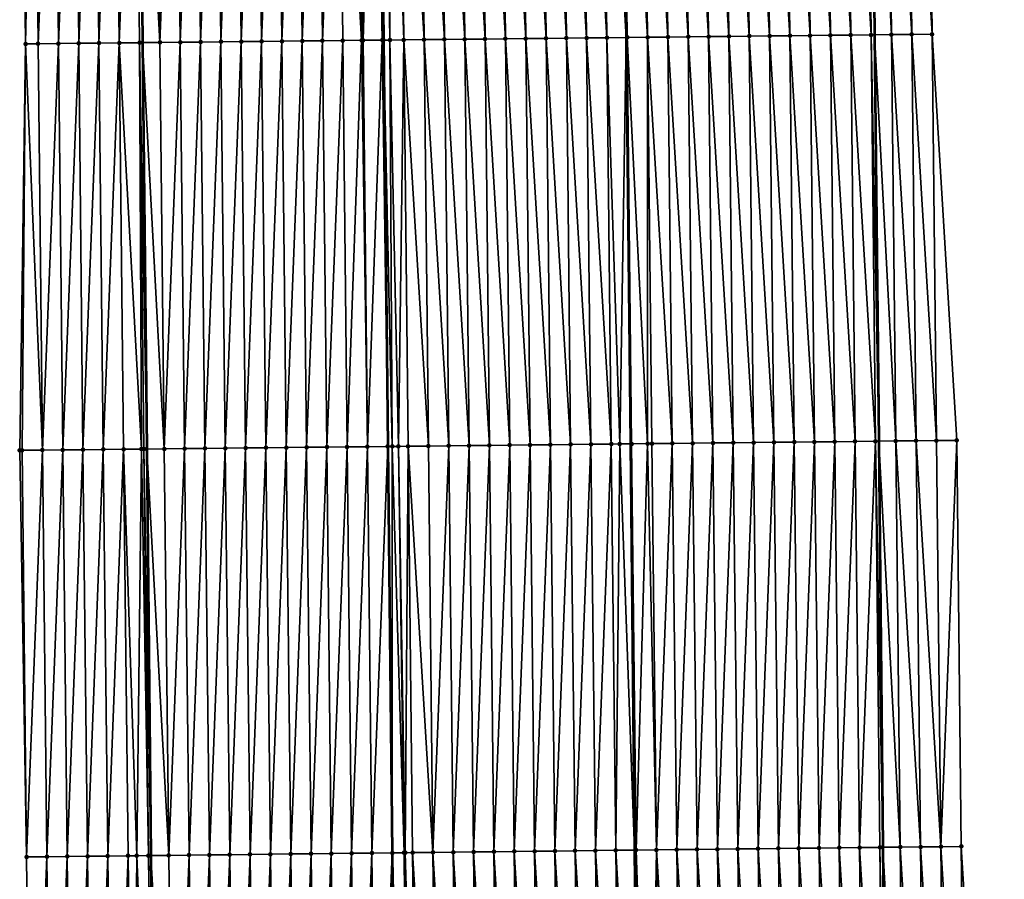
# Model space of a CAD drawing. Header units: feet. Extents: x 2010743 to 2022806, y 818705 to 837694.
# Tile 324 of 531: x 2011468 to 2011517, y 829432 to 829475. Entities that reach past the tile are written whole.
import ezdxf

# ---------------------------------------------------------------- set-up
doc = ezdxf.new("R2010")
doc.units = ezdxf.units.FT
doc.header["$MEASUREMENT"] = 0
for name, color, linetype, lineweight in [('EP_Travel Lane', 172, 'Continuous', 53), ('Road Shots', 141, 'Continuous', 100), ('STRIPING', 60, 'Continuous', 53)]:
    doc.layers.add(name, color=color, linetype=linetype, lineweight=lineweight)
doc.layers.add('I-77-MM17-21_NB-Surface-Border', color=7, linetype='Continuous')
doc.layers.add('I-77-MM17-21_NB-Surface-TIN', color=7, linetype='Continuous')

msp = doc.modelspace()

# ---------------------------------------------------------------- linework, layer by layer
at = {"layer": 'EP_Travel Lane'}
for points in [[(2011510.073, 829513.959, 319.701), (2011510.275, 829493.961, 319.572), (2011510.478, 829473.962, 319.456), (2011510.68, 829453.964, 319.32), (2011510.889, 829433.977, 319.204), (2011511.101, 829413.978, 319.111), (2011511.313, 829393.98, 319.007), (2011511.525, 829373.981, 318.9), (2011511.737, 829353.983, 318.742), (2011511.948, 829333.984, 318.616), (2011512.16, 829313.986, 318.464), (2011512.372, 829293.987, 318.354), (2011512.584, 829273.989, 318.244), (2011512.796, 829253.99, 318.126)], [(2011474.052, 829513.574, 319.955), (2011474.254, 829493.575, 319.824), (2011474.456, 829473.577, 319.69), (2011474.658, 829453.578, 319.544), (2011474.868, 829433.572, 319.424), (2011475.08, 829413.574, 319.31), (2011475.292, 829393.575, 319.206), (2011475.504, 829373.576, 319.098), (2011475.715, 829353.578, 318.956), (2011475.927, 829333.579, 318.852), (2011476.139, 829313.581, 318.726), (2011476.351, 829293.582, 318.597), (2011476.563, 829273.584, 318.471), (2011476.775, 829253.585, 318.372)]]:
    msp.add_polyline3d(points, dxfattribs=at)
at = {"layer": 'I-77-MM17-21_NB-Surface-Border', "color": 3, "linetype": 'Continuous', "lineweight": -3}
for points in [[(2011512.88, 829513.99, 319.618), (2011513.093, 829493.992, 319.485), (2011513.307, 829473.993, 319.372), (2011514.52, 829454.005, 319.215), (2011514.741, 829434.021, 319.101), (2011515.965, 829414.033, 318.979), (2011516.189, 829394.035, 318.871), (2011516.413, 829374.037, 318.757), (2011516.637, 829354.038, 318.609), (2011516.861, 829334.04, 318.463), (2011516.085, 829314.03, 318.341), (2011515.309, 829294.021, 318.255), (2011514.534, 829274.011, 318.177), (2011514.758, 829254.012, 318.068)], [(2011470.951, 829253.521, 318.21), (2011470.584, 829273.518, 318.318), (2011470.355, 829293.516, 318.447), (2011469.819, 829313.511, 318.565), (2011469.473, 829333.508, 318.682), (2011469.64, 829353.511, 318.801), (2011469.416, 829373.509, 318.931), (2011469.192, 829393.507, 319.056), (2011468.968, 829413.506, 319.161), (2011468.744, 829433.504, 319.267), (2011468.409, 829453.513, 319.373), (2011468.695, 829473.516, 319.535), (2011468.477, 829493.514, 319.673), (2011468.407, 829513.514, 319.807)]]:
    msp.add_polyline3d(points, dxfattribs=at)
at = {"layer": 'I-77-MM17-21_NB-Surface-TIN', "color": 128, "linetype": 'Continuous', "lineweight": -3}
for points in [[(2011501.307, 829473.864, 319.568), (2011501.094, 829493.862, 319.72), (2011500.094, 829493.851, 319.738)], [(2011502.307, 829473.874, 319.557), (2011502.094, 829493.873, 319.703), (2011501.094, 829493.862, 319.72)], [(2011501.307, 829473.864, 319.568), (2011502.307, 829473.874, 319.557), (2011501.094, 829493.862, 319.72)], [(2011503.307, 829473.885, 319.545), (2011503.094, 829493.884, 319.689), (2011502.094, 829493.873, 319.703)], [(2011502.307, 829473.874, 319.557), (2011503.307, 829473.885, 319.545), (2011502.094, 829493.873, 319.703)], [(2011504.307, 829473.896, 319.535), (2011504.094, 829493.894, 319.678), (2011503.094, 829493.884, 319.689)], [(2011503.307, 829473.885, 319.545), (2011504.307, 829473.896, 319.535), (2011503.094, 829493.884, 319.689)], [(2011505.307, 829473.907, 319.526), (2011505.094, 829493.905, 319.665), (2011504.094, 829493.894, 319.678)], [(2011504.307, 829473.896, 319.535), (2011505.307, 829473.907, 319.526), (2011504.094, 829493.894, 319.678)], [(2011506.307, 829473.917, 319.518), (2011506.094, 829493.916, 319.651), (2011505.094, 829493.905, 319.665)], [(2011505.307, 829473.907, 319.526), (2011506.307, 829473.917, 319.518), (2011505.094, 829493.905, 319.665)], [(2011507.307, 829473.928, 319.508), (2011507.094, 829493.927, 319.638), (2011506.094, 829493.916, 319.651)], [(2011506.307, 829473.917, 319.518), (2011507.307, 829473.928, 319.508), (2011506.094, 829493.916, 319.651)], [(2011508.307, 829473.939, 319.496), (2011508.093, 829493.937, 319.622), (2011507.094, 829493.927, 319.638)], [(2011507.307, 829473.928, 319.508), (2011508.307, 829473.939, 319.496), (2011507.094, 829493.927, 319.638)], [(2011509.307, 829473.95, 319.479), (2011509.093, 829493.948, 319.601), (2011508.093, 829493.937, 319.622)], [(2011508.307, 829473.939, 319.496), (2011509.307, 829473.95, 319.479), (2011508.093, 829493.937, 319.622)], [(2011510.307, 829473.96, 319.459), (2011510.093, 829493.959, 319.577), (2011509.093, 829493.948, 319.601)], [(2011509.307, 829473.95, 319.479), (2011510.307, 829473.96, 319.459), (2011509.093, 829493.948, 319.601)], [(2011510.093, 829493.959, 319.577), (2011510.478, 829473.962, 319.456), (2011510.275, 829493.961, 319.572)], [(2011510.307, 829473.96, 319.459), (2011510.478, 829473.962, 319.456), (2011510.093, 829493.959, 319.577)], [(2011511.307, 829473.971, 319.44), (2011511.093, 829493.97, 319.55), (2011510.275, 829493.961, 319.572)], [(2011511.307, 829473.971, 319.44), (2011510.275, 829493.961, 319.572), (2011510.478, 829473.962, 319.456)], [(2011512.307, 829473.982, 319.41), (2011512.093, 829493.981, 319.519), (2011511.093, 829493.97, 319.55)], [(2011511.307, 829473.971, 319.44), (2011512.307, 829473.982, 319.41), (2011511.093, 829493.97, 319.55)], [(2011513.307, 829473.993, 319.372), (2011513.093, 829493.992, 319.485), (2011512.093, 829493.981, 319.519)], [(2011512.307, 829473.982, 319.41), (2011513.307, 829473.993, 319.372), (2011512.093, 829493.981, 319.519)], [(2011468.695, 829473.516, 319.535), (2011469.096, 829493.521, 319.692), (2011468.477, 829493.514, 319.673)], [(2011468.695, 829473.516, 319.535), (2011469.309, 829473.523, 319.554), (2011469.096, 829493.521, 319.692)], [(2011469.309, 829473.523, 319.554), (2011470.096, 829493.531, 319.72), (2011469.096, 829493.521, 319.692)], [(2011469.309, 829473.523, 319.554), (2011470.309, 829473.533, 319.584), (2011470.096, 829493.531, 319.72)], [(2011470.309, 829473.533, 319.584), (2011471.096, 829493.542, 319.752), (2011470.096, 829493.531, 319.72)], [(2011470.309, 829473.533, 319.584), (2011471.309, 829473.543, 319.617), (2011471.096, 829493.542, 319.752)], [(2011471.309, 829473.543, 319.617), (2011472.096, 829493.552, 319.781), (2011471.096, 829493.542, 319.752)], [(2011471.309, 829473.543, 319.617), (2011472.309, 829473.554, 319.648), (2011472.096, 829493.552, 319.781)], [(2011472.309, 829473.554, 319.648), (2011473.095, 829493.563, 319.812), (2011472.096, 829493.552, 319.781)], [(2011472.309, 829473.554, 319.648), (2011473.309, 829473.564, 319.676), (2011473.095, 829493.563, 319.812)], [(2011473.309, 829473.564, 319.676), (2011474.095, 829493.573, 319.824), (2011473.095, 829493.563, 319.812)], [(2011473.309, 829473.564, 319.676), (2011474.309, 829473.575, 319.689), (2011474.095, 829493.573, 319.824)], [(2011474.095, 829493.573, 319.824), (2011474.456, 829473.577, 319.69), (2011474.254, 829493.575, 319.824)], [(2011474.309, 829473.575, 319.689), (2011474.456, 829473.577, 319.69), (2011474.095, 829493.573, 319.824)], [(2011475.309, 829473.586, 319.695), (2011475.095, 829493.584, 319.829), (2011474.254, 829493.575, 319.824)], [(2011475.309, 829473.586, 319.695), (2011474.254, 829493.575, 319.824), (2011474.456, 829473.577, 319.69)], [(2011475.309, 829473.586, 319.695), (2011476.095, 829493.595, 319.84), (2011475.095, 829493.584, 319.829)], [(2011475.309, 829473.586, 319.695), (2011476.309, 829473.596, 319.706), (2011476.095, 829493.595, 319.84)], [(2011476.309, 829473.596, 319.706), (2011477.095, 829493.605, 319.849), (2011476.095, 829493.595, 319.84)], [(2011476.309, 829473.596, 319.706), (2011477.309, 829473.607, 319.714), (2011477.095, 829493.605, 319.849)], [(2011477.309, 829473.607, 319.714), (2011478.095, 829493.616, 319.86), (2011477.095, 829493.605, 319.849)], [(2011477.309, 829473.607, 319.714), (2011478.309, 829473.617, 319.722), (2011478.095, 829493.616, 319.86)], [(2011478.309, 829473.617, 319.722), (2011479.095, 829493.626, 319.871), (2011478.095, 829493.616, 319.86)], [(2011478.309, 829473.617, 319.722), (2011479.308, 829473.628, 319.73), (2011479.095, 829493.626, 319.871)], [(2011479.308, 829473.628, 319.73), (2011480.095, 829493.637, 319.88), (2011479.095, 829493.626, 319.871)], [(2011479.308, 829473.628, 319.73), (2011480.308, 829473.639, 319.736), (2011480.095, 829493.637, 319.88)], [(2011480.308, 829473.639, 319.736), (2011481.095, 829493.648, 319.887), (2011480.095, 829493.637, 319.88)], [(2011480.308, 829473.639, 319.736), (2011481.308, 829473.649, 319.74), (2011481.095, 829493.648, 319.887)], [(2011481.308, 829473.649, 319.74), (2011482.095, 829493.658, 319.897), (2011481.095, 829493.648, 319.887)], [(2011481.308, 829473.649, 319.74), (2011482.308, 829473.66, 319.744), (2011482.095, 829493.658, 319.897)], [(2011482.308, 829473.66, 319.744), (2011483.095, 829493.669, 319.908), (2011482.095, 829493.658, 319.897)], [(2011482.308, 829473.66, 319.744), (2011483.308, 829473.671, 319.749), (2011483.095, 829493.669, 319.908)], [(2011483.308, 829473.671, 319.749), (2011484.095, 829493.679, 319.921), (2011483.095, 829493.669, 319.908)], [(2011483.308, 829473.671, 319.749), (2011484.308, 829473.681, 319.759), (2011484.095, 829493.679, 319.921)], [(2011485.235, 829473.691, 319.77), (2011485.095, 829493.69, 319.936), (2011484.095, 829493.679, 319.921)], [(2011484.308, 829473.681, 319.759), (2011485.235, 829473.691, 319.77), (2011484.095, 829493.679, 319.921)], [(2011485.308, 829473.692, 319.771), (2011485.888, 829493.698, 319.944), (2011485.095, 829493.69, 319.936)], [(2011485.235, 829473.691, 319.77), (2011485.308, 829473.692, 319.771), (2011485.095, 829493.69, 319.936)], [(2011485.308, 829473.692, 319.771), (2011486.249, 829473.702, 319.777), (2011485.888, 829493.698, 319.944)], [(2011486.249, 829473.702, 319.777), (2011486.095, 829493.701, 319.945), (2011485.888, 829493.698, 319.944)], [(2011486.347, 829493.703, 319.946), (2011486.095, 829493.701, 319.945), (2011486.308, 829473.702, 319.777)], [(2011486.249, 829473.702, 319.777), (2011486.308, 829473.702, 319.777), (2011486.095, 829493.701, 319.945)], [(2011486.627, 829473.706, 319.776), (2011486.347, 829493.703, 319.946), (2011486.308, 829473.702, 319.777)], [(2011486.627, 829473.706, 319.776), (2011486.617, 829493.706, 319.945), (2011486.347, 829493.703, 319.946)], [(2011487.308, 829473.713, 319.771), (2011487.095, 829493.711, 319.941), (2011486.617, 829493.706, 319.945)], [(2011486.627, 829473.706, 319.776), (2011487.308, 829473.713, 319.771), (2011486.617, 829493.706, 319.945)], [(2011488.308, 829473.724, 319.752), (2011488.095, 829493.722, 319.921), (2011487.095, 829493.711, 319.941)], [(2011487.308, 829473.713, 319.771), (2011488.308, 829473.724, 319.752), (2011487.095, 829493.711, 319.941)], [(2011489.308, 829473.735, 319.733), (2011489.095, 829493.733, 319.899), (2011488.095, 829493.722, 319.921)], [(2011488.308, 829473.724, 319.752), (2011489.308, 829473.735, 319.733), (2011488.095, 829493.722, 319.921)], [(2011490.308, 829473.746, 319.714), (2011490.095, 829493.744, 319.878), (2011489.095, 829493.733, 319.899)], [(2011489.308, 829473.735, 319.733), (2011490.308, 829473.746, 319.714), (2011489.095, 829493.733, 319.899)], [(2011491.308, 829473.756, 319.696), (2011491.094, 829493.755, 319.858), (2011490.095, 829493.744, 319.878)], [(2011490.308, 829473.746, 319.714), (2011491.308, 829473.756, 319.696), (2011490.095, 829493.744, 319.878)], [(2011492.308, 829473.767, 319.679), (2011492.094, 829493.765, 319.838), (2011491.094, 829493.755, 319.858)], [(2011491.308, 829473.756, 319.696), (2011492.308, 829473.767, 319.679), (2011491.094, 829493.755, 319.858)], [(2011493.308, 829473.778, 319.659), (2011493.094, 829493.776, 319.818), (2011492.094, 829493.765, 319.838)], [(2011492.308, 829473.767, 319.679), (2011493.308, 829473.778, 319.659), (2011492.094, 829493.765, 319.838)], [(2011494.308, 829473.789, 319.64), (2011494.094, 829493.787, 319.802), (2011493.094, 829493.776, 319.818)], [(2011493.308, 829473.778, 319.659), (2011494.308, 829473.789, 319.64), (2011493.094, 829493.776, 319.818)], [(2011495.308, 829473.799, 319.624), (2011495.094, 829493.798, 319.788), (2011494.094, 829493.787, 319.802)], [(2011494.308, 829473.789, 319.64), (2011495.308, 829473.799, 319.624), (2011494.094, 829493.787, 319.802)], [(2011496.307, 829473.81, 319.607), (2011496.094, 829493.808, 319.775), (2011495.094, 829493.798, 319.788)], [(2011495.308, 829473.799, 319.624), (2011496.307, 829473.81, 319.607), (2011495.094, 829493.798, 319.788)], [(2011497.307, 829473.821, 319.592), (2011497.094, 829493.819, 319.767), (2011496.094, 829493.808, 319.775)], [(2011496.307, 829473.81, 319.607), (2011497.307, 829473.821, 319.592), (2011496.094, 829493.808, 319.775)], [(2011497.094, 829493.819, 319.767), (2011498.258, 829473.831, 319.58), (2011498.056, 829493.829, 319.764)], [(2011497.307, 829473.821, 319.592), (2011498.258, 829473.831, 319.58), (2011497.094, 829493.819, 319.767)], [(2011498.307, 829473.832, 319.58), (2011498.094, 829493.83, 319.764), (2011498.056, 829493.829, 319.764)], [(2011498.307, 829473.832, 319.58), (2011498.056, 829493.829, 319.764), (2011498.258, 829473.831, 319.58)], [(2011499.307, 829473.842, 319.581), (2011499.094, 829493.841, 319.755), (2011498.094, 829493.83, 319.764)], [(2011498.307, 829473.832, 319.58), (2011499.307, 829473.842, 319.581), (2011498.094, 829493.83, 319.764)], [(2011500.307, 829473.853, 319.578), (2011500.094, 829493.851, 319.738), (2011499.094, 829493.841, 319.755)], [(2011499.307, 829473.842, 319.581), (2011500.307, 829473.853, 319.578), (2011499.094, 829493.841, 319.755)], [(2011500.307, 829473.853, 319.578), (2011501.307, 829473.864, 319.568), (2011500.094, 829493.851, 319.738)], [(2011513.52, 829453.995, 319.238), (2011513.307, 829473.993, 319.372), (2011512.307, 829473.982, 319.41)], [(2011513.52, 829453.995, 319.238), (2011514.52, 829454.005, 319.215), (2011513.307, 829473.993, 319.372)], [(2011468.409, 829453.513, 319.373), (2011468.522, 829453.514, 319.377), (2011468.695, 829473.516, 319.535)], [(2011468.522, 829453.514, 319.377), (2011469.522, 829453.524, 319.406), (2011468.695, 829473.516, 319.535)], [(2011469.522, 829453.524, 319.406), (2011469.309, 829473.523, 319.554), (2011468.695, 829473.516, 319.535)], [(2011469.522, 829453.524, 319.406), (2011470.309, 829473.533, 319.584), (2011469.309, 829473.523, 319.554)], [(2011469.522, 829453.524, 319.406), (2011470.522, 829453.535, 319.435), (2011470.309, 829473.533, 319.584)], [(2011470.522, 829453.535, 319.435), (2011471.309, 829473.543, 319.617), (2011470.309, 829473.533, 319.584)], [(2011470.522, 829453.535, 319.435), (2011471.522, 829453.545, 319.469), (2011471.309, 829473.543, 319.617)], [(2011471.522, 829453.545, 319.469), (2011472.309, 829473.554, 319.648), (2011471.309, 829473.543, 319.617)], [(2011471.522, 829453.545, 319.469), (2011472.522, 829453.556, 319.49), (2011472.309, 829473.554, 319.648)], [(2011472.522, 829453.556, 319.49), (2011473.309, 829473.564, 319.676), (2011472.309, 829473.554, 319.648)], [(2011472.522, 829453.556, 319.49), (2011473.522, 829453.566, 319.519), (2011473.309, 829473.564, 319.676)], [(2011474.399, 829453.575, 319.542), (2011474.309, 829473.575, 319.689), (2011473.309, 829473.564, 319.676)], [(2011473.522, 829453.566, 319.519), (2011474.399, 829453.575, 319.542), (2011473.309, 829473.564, 319.676)], [(2011474.309, 829473.575, 319.689), (2011474.658, 829453.578, 319.544), (2011474.456, 829473.577, 319.69)], [(2011474.522, 829453.577, 319.543), (2011474.658, 829453.578, 319.544), (2011474.309, 829473.575, 319.689)], [(2011474.399, 829453.575, 319.542), (2011474.522, 829453.577, 319.543), (2011474.309, 829473.575, 319.689)], [(2011475.522, 829453.587, 319.551), (2011475.309, 829473.586, 319.695), (2011474.456, 829473.577, 319.69)], [(2011475.522, 829453.587, 319.551), (2011474.456, 829473.577, 319.69), (2011474.658, 829453.578, 319.544)], [(2011475.522, 829453.587, 319.551), (2011476.309, 829473.596, 319.706), (2011475.309, 829473.586, 319.695)], [(2011475.522, 829453.587, 319.551), (2011476.522, 829453.598, 319.559), (2011476.309, 829473.596, 319.706)], [(2011476.522, 829453.598, 319.559), (2011477.309, 829473.607, 319.714), (2011476.309, 829473.596, 319.706)], [(2011476.522, 829453.598, 319.559), (2011477.522, 829453.609, 319.568), (2011477.309, 829473.607, 319.714)], [(2011477.522, 829453.609, 319.568), (2011478.309, 829473.617, 319.722), (2011477.309, 829473.607, 319.714)], [(2011477.522, 829453.609, 319.568), (2011478.522, 829453.619, 319.575), (2011478.309, 829473.617, 319.722)], [(2011478.522, 829453.619, 319.575), (2011479.308, 829473.628, 319.73), (2011478.309, 829473.617, 319.722)], [(2011478.522, 829453.619, 319.575), (2011479.522, 829453.63, 319.582), (2011479.308, 829473.628, 319.73)], [(2011479.522, 829453.63, 319.582), (2011480.308, 829473.639, 319.736), (2011479.308, 829473.628, 319.73)], [(2011479.522, 829453.63, 319.582), (2011480.522, 829453.64, 319.587), (2011480.308, 829473.639, 319.736)], [(2011480.522, 829453.64, 319.587), (2011481.308, 829473.649, 319.74), (2011480.308, 829473.639, 319.736)], [(2011480.522, 829453.64, 319.587), (2011481.522, 829453.651, 319.593), (2011481.308, 829473.649, 319.74)], [(2011481.522, 829453.651, 319.593), (2011482.308, 829473.66, 319.744), (2011481.308, 829473.649, 319.74)], [(2011481.522, 829453.651, 319.593), (2011482.522, 829453.662, 319.597), (2011482.308, 829473.66, 319.744)], [(2011482.522, 829453.662, 319.597), (2011483.308, 829473.671, 319.749), (2011482.308, 829473.66, 319.744)], [(2011482.522, 829453.662, 319.597), (2011483.522, 829453.672, 319.606), (2011483.308, 829473.671, 319.749)], [(2011483.522, 829453.672, 319.606), (2011484.308, 829473.681, 319.759), (2011483.308, 829473.671, 319.749)], [(2011483.522, 829453.672, 319.606), (2011484.522, 829453.683, 319.619), (2011484.308, 829473.681, 319.759)], [(2011484.522, 829453.683, 319.619), (2011485.235, 829473.691, 319.77), (2011484.308, 829473.681, 319.759)], [(2011484.522, 829453.683, 319.619), (2011485.521, 829453.693, 319.635), (2011485.235, 829473.691, 319.77)], [(2011485.521, 829453.693, 319.635), (2011485.308, 829473.692, 319.771), (2011485.235, 829473.691, 319.77)], [(2011485.521, 829453.693, 319.635), (2011486.249, 829473.702, 319.777), (2011485.308, 829473.692, 319.771)], [(2011485.521, 829453.693, 319.635), (2011486.521, 829453.704, 319.644), (2011486.249, 829473.702, 319.777)], [(2011486.249, 829473.702, 319.777), (2011486.521, 829453.704, 319.644), (2011486.308, 829473.702, 319.777)], [(2011486.743, 829453.706, 319.645), (2011486.627, 829473.706, 319.776), (2011486.308, 829473.702, 319.777)], [(2011486.743, 829453.706, 319.645), (2011486.308, 829473.702, 319.777), (2011486.521, 829453.704, 319.644)], [(2011487.045, 829453.71, 319.644), (2011487.308, 829473.713, 319.771), (2011486.627, 829473.706, 319.776)], [(2011486.743, 829453.706, 319.645), (2011487.045, 829453.71, 319.644), (2011486.627, 829473.706, 319.776)], [(2011487.045, 829453.71, 319.644), (2011487.521, 829453.715, 319.64), (2011487.308, 829473.713, 319.771)], [(2011488.521, 829453.726, 319.614), (2011488.308, 829473.724, 319.752), (2011487.308, 829473.713, 319.771)], [(2011487.521, 829453.715, 319.64), (2011488.521, 829453.726, 319.614), (2011487.308, 829473.713, 319.771)], [(2011489.521, 829453.736, 319.593), (2011489.308, 829473.735, 319.733), (2011488.308, 829473.724, 319.752)], [(2011488.521, 829453.726, 319.614), (2011489.521, 829453.736, 319.593), (2011488.308, 829473.724, 319.752)], [(2011490.521, 829453.747, 319.571), (2011490.308, 829473.746, 319.714), (2011489.308, 829473.735, 319.733)], [(2011489.521, 829453.736, 319.593), (2011490.521, 829453.747, 319.571), (2011489.308, 829473.735, 319.733)], [(2011491.521, 829453.758, 319.549), (2011491.308, 829473.756, 319.696), (2011490.308, 829473.746, 319.714)], [(2011490.521, 829453.747, 319.571), (2011491.521, 829453.758, 319.549), (2011490.308, 829473.746, 319.714)], [(2011492.521, 829453.769, 319.527), (2011492.308, 829473.767, 319.679), (2011491.308, 829473.756, 319.696)], [(2011491.521, 829453.758, 319.549), (2011492.521, 829453.769, 319.527), (2011491.308, 829473.756, 319.696)], [(2011493.521, 829453.78, 319.503), (2011493.308, 829473.778, 319.659), (2011492.308, 829473.767, 319.679)], [(2011492.521, 829453.769, 319.527), (2011493.521, 829453.78, 319.503), (2011492.308, 829473.767, 319.679)], [(2011494.521, 829453.79, 319.485), (2011494.308, 829473.789, 319.64), (2011493.308, 829473.778, 319.659)], [(2011493.521, 829453.78, 319.503), (2011494.521, 829453.79, 319.485), (2011493.308, 829473.778, 319.659)], [(2011495.521, 829453.801, 319.466), (2011495.308, 829473.799, 319.624), (2011494.308, 829473.789, 319.64)], [(2011494.521, 829453.79, 319.485), (2011495.521, 829453.801, 319.466), (2011494.308, 829473.789, 319.64)], [(2011496.521, 829453.812, 319.449), (2011496.307, 829473.81, 319.607), (2011495.308, 829473.799, 319.624)], [(2011495.521, 829453.801, 319.466), (2011496.521, 829453.812, 319.449), (2011495.308, 829473.799, 319.624)], [(2011497.521, 829453.823, 319.433), (2011497.307, 829473.821, 319.592), (2011496.307, 829473.81, 319.607)], [(2011496.521, 829453.812, 319.449), (2011497.521, 829453.823, 319.433), (2011496.307, 829473.81, 319.607)], [(2011497.935, 829453.827, 319.425), (2011498.258, 829473.831, 319.58), (2011497.307, 829473.821, 319.592)], [(2011497.521, 829453.823, 319.433), (2011497.935, 829453.827, 319.425), (2011497.307, 829473.821, 319.592)], [(2011497.935, 829453.827, 319.425), (2011498.461, 829453.833, 319.418), (2011498.258, 829473.831, 319.58)], [(2011498.521, 829453.833, 319.417), (2011498.307, 829473.832, 319.58), (2011498.258, 829473.831, 319.58)], [(2011498.521, 829453.833, 319.417), (2011498.258, 829473.831, 319.58), (2011498.461, 829453.833, 319.418)], [(2011499.309, 829453.842, 319.423), (2011499.307, 829473.842, 319.581), (2011498.307, 829473.832, 319.58)], [(2011498.521, 829453.833, 319.417), (2011499.309, 829453.842, 319.423), (2011498.307, 829473.832, 319.58)], [(2011500.521, 829453.855, 319.419), (2011500.307, 829473.853, 319.578), (2011499.307, 829473.842, 319.581)], [(2011499.309, 829453.842, 319.423), (2011499.521, 829453.844, 319.425), (2011499.307, 829473.842, 319.581)], [(2011499.521, 829453.844, 319.425), (2011500.521, 829453.855, 319.419), (2011499.307, 829473.842, 319.581)], [(2011501.521, 829453.865, 319.409), (2011501.307, 829473.864, 319.568), (2011500.307, 829473.853, 319.578)], [(2011500.521, 829453.855, 319.419), (2011501.521, 829453.865, 319.409), (2011500.307, 829473.853, 319.578)], [(2011502.52, 829453.876, 319.399), (2011502.307, 829473.874, 319.557), (2011501.307, 829473.864, 319.568)], [(2011501.521, 829453.865, 319.409), (2011502.52, 829453.876, 319.399), (2011501.307, 829473.864, 319.568)], [(2011503.52, 829453.887, 319.394), (2011503.307, 829473.885, 319.545), (2011502.307, 829473.874, 319.557)], [(2011502.52, 829453.876, 319.399), (2011503.52, 829453.887, 319.394), (2011502.307, 829473.874, 319.557)], [(2011504.52, 829453.898, 319.391), (2011504.307, 829473.896, 319.535), (2011503.307, 829473.885, 319.545)], [(2011503.52, 829453.887, 319.394), (2011504.52, 829453.898, 319.391), (2011503.307, 829473.885, 319.545)], [(2011505.52, 829453.908, 319.383), (2011505.307, 829473.907, 319.526), (2011504.307, 829473.896, 319.535)], [(2011504.52, 829453.898, 319.391), (2011505.52, 829453.908, 319.383), (2011504.307, 829473.896, 319.535)], [(2011506.52, 829453.919, 319.375), (2011506.307, 829473.917, 319.518), (2011505.307, 829473.907, 319.526)], [(2011505.52, 829453.908, 319.383), (2011506.52, 829453.919, 319.375), (2011505.307, 829473.907, 319.526)], [(2011507.52, 829453.93, 319.366), (2011507.307, 829473.928, 319.508), (2011506.307, 829473.917, 319.518)], [(2011506.52, 829453.919, 319.375), (2011507.52, 829453.93, 319.366), (2011506.307, 829473.917, 319.518)], [(2011508.52, 829453.94, 319.354), (2011508.307, 829473.939, 319.496), (2011507.307, 829473.928, 319.508)], [(2011507.52, 829453.93, 319.366), (2011508.52, 829453.94, 319.354), (2011507.307, 829473.928, 319.508)], [(2011509.52, 829453.951, 319.342), (2011509.307, 829473.95, 319.479), (2011508.307, 829473.939, 319.496)], [(2011508.52, 829453.94, 319.354), (2011509.52, 829453.951, 319.342), (2011508.307, 829473.939, 319.496)], [(2011510.52, 829453.962, 319.323), (2011510.307, 829473.96, 319.459), (2011509.307, 829473.95, 319.479)], [(2011509.52, 829453.951, 319.342), (2011510.52, 829453.962, 319.323), (2011509.307, 829473.95, 319.479)], [(2011510.307, 829473.96, 319.459), (2011510.68, 829453.964, 319.32), (2011510.478, 829473.962, 319.456)], [(2011510.52, 829453.962, 319.323), (2011510.68, 829453.964, 319.32), (2011510.307, 829473.96, 319.459)], [(2011511.52, 829453.973, 319.306), (2011511.307, 829473.971, 319.44), (2011510.478, 829473.962, 319.456)], [(2011511.52, 829453.973, 319.306), (2011510.478, 829473.962, 319.456), (2011510.68, 829453.964, 319.32)], [(2011512.52, 829453.984, 319.272), (2011512.307, 829473.982, 319.41), (2011511.307, 829473.971, 319.44)], [(2011511.52, 829453.973, 319.306), (2011512.52, 829453.984, 319.272), (2011511.307, 829473.971, 319.44)], [(2011512.52, 829453.984, 319.272), (2011513.52, 829453.995, 319.238), (2011512.307, 829473.982, 319.41)], [(2011479.744, 829433.626, 319.467), (2011480.522, 829453.64, 319.587), (2011479.522, 829453.63, 319.582)], [(2011479.744, 829433.626, 319.467), (2011480.743, 829433.638, 319.472), (2011480.522, 829453.64, 319.587)], [(2011480.743, 829433.638, 319.472), (2011481.522, 829453.651, 319.593), (2011480.522, 829453.64, 319.587)], [(2011480.743, 829433.638, 319.472), (2011481.743, 829433.649, 319.48), (2011481.522, 829453.651, 319.593)], [(2011481.743, 829433.649, 319.48), (2011482.522, 829453.662, 319.597), (2011481.522, 829453.651, 319.593)], [(2011481.743, 829433.649, 319.48), (2011482.743, 829433.66, 319.486), (2011482.522, 829453.662, 319.597)], [(2011482.743, 829433.66, 319.486), (2011483.522, 829453.672, 319.606), (2011482.522, 829453.662, 319.597)], [(2011482.743, 829433.66, 319.486), (2011483.743, 829433.671, 319.495), (2011483.522, 829453.672, 319.606)], [(2011483.743, 829433.671, 319.495), (2011484.522, 829453.683, 319.619), (2011483.522, 829453.672, 319.606)], [(2011483.743, 829433.671, 319.495), (2011484.743, 829433.682, 319.507), (2011484.522, 829453.683, 319.619)], [(2011484.743, 829433.682, 319.507), (2011485.521, 829453.693, 319.635), (2011484.522, 829453.683, 319.619)], [(2011484.743, 829433.682, 319.507), (2011485.743, 829433.693, 319.52), (2011485.521, 829453.693, 319.635)], [(2011485.743, 829433.693, 319.52), (2011486.521, 829453.704, 319.644), (2011485.521, 829453.693, 319.635)], [(2011485.743, 829433.693, 319.52), (2011486.743, 829433.705, 319.526), (2011486.521, 829453.704, 319.644)], [(2011486.743, 829453.706, 319.645), (2011486.521, 829453.704, 319.644), (2011486.743, 829433.705, 319.526)], [(2011487.327, 829433.711, 319.531), (2011487.045, 829453.71, 319.644), (2011486.743, 829453.706, 319.645)], [(2011487.327, 829433.711, 319.531), (2011486.743, 829453.706, 319.645), (2011486.743, 829433.705, 319.526)], [(2011487.378, 829433.712, 319.531), (2011487.521, 829453.715, 319.64), (2011487.045, 829453.71, 319.644)], [(2011487.327, 829433.711, 319.531), (2011487.378, 829433.712, 319.531), (2011487.045, 829453.71, 319.644)], [(2011487.378, 829433.712, 319.531), (2011487.743, 829433.716, 319.526), (2011487.521, 829453.715, 319.64)], [(2011488.743, 829433.727, 319.501), (2011488.521, 829453.726, 319.614), (2011487.521, 829453.715, 319.64)], [(2011487.743, 829433.716, 319.526), (2011488.743, 829433.727, 319.501), (2011487.521, 829453.715, 319.64)], [(2011488.743, 829433.727, 319.501), (2011489.521, 829453.736, 319.593), (2011488.521, 829453.726, 319.614)], [(2011488.743, 829433.727, 319.501), (2011489.743, 829433.738, 319.482), (2011489.521, 829453.736, 319.593)], [(2011489.743, 829433.738, 319.482), (2011490.521, 829453.747, 319.571), (2011489.521, 829453.736, 319.593)], [(2011489.743, 829433.738, 319.482), (2011490.743, 829433.75, 319.465), (2011490.521, 829453.747, 319.571)], [(2011490.743, 829433.75, 319.465), (2011491.521, 829453.758, 319.549), (2011490.521, 829453.747, 319.571)], [(2011490.743, 829433.75, 319.465), (2011491.743, 829433.761, 319.442), (2011491.521, 829453.758, 319.549)], [(2011491.743, 829433.761, 319.442), (2011492.521, 829453.769, 319.527), (2011491.521, 829453.758, 319.549)], [(2011491.743, 829433.761, 319.442), (2011492.743, 829433.772, 319.423), (2011492.521, 829453.769, 319.527)], [(2011492.743, 829433.772, 319.423), (2011493.521, 829453.78, 319.503), (2011492.521, 829453.769, 319.527)], [(2011492.743, 829433.772, 319.423), (2011493.743, 829433.784, 319.398), (2011493.521, 829453.78, 319.503)], [(2011493.743, 829433.784, 319.398), (2011494.521, 829453.79, 319.485), (2011493.521, 829453.78, 319.503)], [(2011493.743, 829433.784, 319.398), (2011494.743, 829433.795, 319.374), (2011494.521, 829453.79, 319.485)], [(2011494.743, 829433.795, 319.374), (2011495.521, 829453.801, 319.466), (2011494.521, 829453.79, 319.485)], [(2011494.743, 829433.795, 319.374), (2011495.742, 829433.806, 319.356), (2011495.521, 829453.801, 319.466)], [(2011495.742, 829433.806, 319.356), (2011496.521, 829453.812, 319.449), (2011495.521, 829453.801, 319.466)], [(2011495.742, 829433.806, 319.356), (2011496.742, 829433.818, 319.341), (2011496.521, 829453.812, 319.449)], [(2011496.742, 829433.818, 319.341), (2011497.521, 829453.823, 319.433), (2011496.521, 829453.812, 319.449)], [(2011496.742, 829433.818, 319.341), (2011497.742, 829433.829, 319.332), (2011497.521, 829453.823, 319.433)], [(2011497.742, 829433.829, 319.332), (2011497.935, 829453.827, 319.425), (2011497.521, 829453.823, 319.433)], [(2011497.742, 829433.829, 319.332), (2011498.67, 829433.839, 319.31), (2011497.935, 829453.827, 319.425)], [(2011497.935, 829453.827, 319.425), (2011498.67, 829433.839, 319.31), (2011498.461, 829453.833, 319.418)], [(2011498.742, 829433.84, 319.309), (2011498.461, 829453.833, 319.418), (2011498.67, 829433.839, 319.31)], [(2011498.742, 829433.84, 319.309), (2011498.521, 829453.833, 319.417), (2011498.461, 829453.833, 319.418)], [(2011498.742, 829433.84, 319.309), (2011499.309, 829453.842, 319.423), (2011498.521, 829453.833, 319.417)], [(2011498.742, 829433.84, 319.309), (2011499.742, 829433.851, 319.318), (2011499.309, 829453.842, 319.423)], [(2011499.742, 829433.851, 319.318), (2011499.521, 829453.844, 319.425), (2011499.309, 829453.842, 319.423)], [(2011499.742, 829433.851, 319.318), (2011500.521, 829453.855, 319.419), (2011499.521, 829453.844, 319.425)], [(2011499.742, 829433.851, 319.318), (2011500.742, 829433.863, 319.303), (2011500.521, 829453.855, 319.419)], [(2011500.742, 829433.863, 319.303), (2011501.521, 829453.865, 319.409), (2011500.521, 829453.855, 319.419)], [(2011500.742, 829433.863, 319.303), (2011501.742, 829433.874, 319.293), (2011501.521, 829453.865, 319.409)], [(2011501.742, 829433.874, 319.293), (2011502.52, 829453.876, 319.399), (2011501.521, 829453.865, 319.409)], [(2011501.742, 829433.874, 319.293), (2011502.742, 829433.885, 319.284), (2011502.52, 829453.876, 319.399)], [(2011502.742, 829433.885, 319.284), (2011503.52, 829453.887, 319.394), (2011502.52, 829453.876, 319.399)], [(2011502.742, 829433.885, 319.284), (2011503.742, 829433.896, 319.28), (2011503.52, 829453.887, 319.394)], [(2011503.742, 829433.896, 319.28), (2011504.52, 829453.898, 319.391), (2011503.52, 829453.887, 319.394)], [(2011503.742, 829433.896, 319.28), (2011504.742, 829433.908, 319.275), (2011504.52, 829453.898, 319.391)], [(2011504.742, 829433.908, 319.275), (2011505.52, 829453.908, 319.383), (2011504.52, 829453.898, 319.391)], [(2011504.742, 829433.908, 319.275), (2011505.742, 829433.919, 319.273), (2011505.52, 829453.908, 319.383)], [(2011505.742, 829433.919, 319.273), (2011506.52, 829453.919, 319.375), (2011505.52, 829453.908, 319.383)], [(2011505.742, 829433.919, 319.273), (2011506.742, 829433.93, 319.267), (2011506.52, 829453.919, 319.375)], [(2011506.742, 829433.93, 319.267), (2011507.52, 829453.93, 319.366), (2011506.52, 829453.919, 319.375)], [(2011506.742, 829433.93, 319.267), (2011507.742, 829433.941, 319.259), (2011507.52, 829453.93, 319.366)], [(2011507.742, 829433.941, 319.259), (2011508.52, 829453.94, 319.354), (2011507.52, 829453.93, 319.366)], [(2011507.742, 829433.941, 319.259), (2011508.742, 829433.953, 319.246), (2011508.52, 829453.94, 319.354)], [(2011508.742, 829433.953, 319.246), (2011509.52, 829453.951, 319.342), (2011508.52, 829453.94, 319.354)], [(2011508.742, 829433.953, 319.246), (2011509.742, 829433.964, 319.237), (2011509.52, 829453.951, 319.342)], [(2011509.742, 829433.964, 319.237), (2011510.52, 829453.962, 319.323), (2011509.52, 829453.951, 319.342)], [(2011509.742, 829433.964, 319.237), (2011510.742, 829433.975, 319.205), (2011510.52, 829453.962, 319.323)], [(2011510.52, 829453.962, 319.323), (2011510.889, 829433.977, 319.204), (2011510.68, 829453.964, 319.32)], [(2011510.742, 829433.975, 319.205), (2011510.889, 829433.977, 319.204), (2011510.52, 829453.962, 319.323)], [(2011511.741, 829433.986, 319.198), (2011511.52, 829453.973, 319.306), (2011510.68, 829453.964, 319.32)], [(2011511.741, 829433.986, 319.198), (2011510.68, 829453.964, 319.32), (2011510.889, 829433.977, 319.204)], [(2011512.741, 829433.998, 319.158), (2011512.52, 829453.984, 319.272), (2011511.52, 829453.973, 319.306)], [(2011511.741, 829433.986, 319.198), (2011512.741, 829433.998, 319.158), (2011511.52, 829453.973, 319.306)], [(2011513.741, 829434.009, 319.127), (2011513.52, 829453.995, 319.238), (2011512.52, 829453.984, 319.272)], [(2011512.741, 829433.998, 319.158), (2011513.741, 829434.009, 319.127), (2011512.52, 829453.984, 319.272)], [(2011513.741, 829434.009, 319.127), (2011514.52, 829454.005, 319.215), (2011513.52, 829453.995, 319.238)], [(2011513.741, 829434.009, 319.127), (2011514.741, 829434.021, 319.101), (2011514.52, 829454.005, 319.215)], [(2011468.744, 829433.504, 319.267), (2011468.522, 829453.514, 319.377), (2011468.409, 829453.513, 319.373)], [(2011468.744, 829433.504, 319.267), (2011469.522, 829453.524, 319.406), (2011468.522, 829453.514, 319.377)], [(2011468.744, 829433.504, 319.267), (2011469.744, 829433.515, 319.298), (2011469.522, 829453.524, 319.406)], [(2011469.744, 829433.515, 319.298), (2011470.522, 829453.535, 319.435), (2011469.522, 829453.524, 319.406)], [(2011469.744, 829433.515, 319.298), (2011470.744, 829433.526, 319.324), (2011470.522, 829453.535, 319.435)], [(2011470.744, 829433.526, 319.324), (2011471.522, 829453.545, 319.469), (2011470.522, 829453.535, 319.435)], [(2011470.744, 829433.526, 319.324), (2011471.744, 829433.537, 319.36), (2011471.522, 829453.545, 319.469)], [(2011471.744, 829433.537, 319.36), (2011472.522, 829453.556, 319.49), (2011471.522, 829453.545, 319.469)], [(2011471.744, 829433.537, 319.36), (2011472.744, 829433.549, 319.381), (2011472.522, 829453.556, 319.49)], [(2011472.744, 829433.549, 319.381), (2011473.522, 829453.566, 319.519), (2011472.522, 829453.556, 319.49)], [(2011472.744, 829433.549, 319.381), (2011473.744, 829433.56, 319.41), (2011473.522, 829453.566, 319.519)], [(2011474.169, 829433.564, 319.421), (2011474.399, 829453.575, 319.542), (2011473.522, 829453.566, 319.519)], [(2011473.744, 829433.56, 319.41), (2011474.169, 829433.564, 319.421), (2011473.522, 829453.566, 319.519)], [(2011474.169, 829433.564, 319.421), (2011474.744, 829433.571, 319.423), (2011474.399, 829453.575, 319.542)], [(2011474.744, 829433.571, 319.423), (2011474.522, 829453.577, 319.543), (2011474.399, 829453.575, 319.542)], [(2011474.522, 829453.577, 319.543), (2011474.868, 829433.572, 319.424), (2011474.658, 829453.578, 319.544)], [(2011474.744, 829433.571, 319.423), (2011474.868, 829433.572, 319.424), (2011474.522, 829453.577, 319.543)], [(2011475.744, 829433.582, 319.432), (2011475.522, 829453.587, 319.551), (2011474.658, 829453.578, 319.544)], [(2011475.744, 829433.582, 319.432), (2011474.658, 829453.578, 319.544), (2011474.868, 829433.572, 319.424)], [(2011475.744, 829433.582, 319.432), (2011476.522, 829453.598, 319.559), (2011475.522, 829453.587, 319.551)], [(2011475.744, 829433.582, 319.432), (2011476.744, 829433.593, 319.439), (2011476.522, 829453.598, 319.559)], [(2011476.744, 829433.593, 319.439), (2011477.522, 829453.609, 319.568), (2011476.522, 829453.598, 319.559)], [(2011476.744, 829433.593, 319.439), (2011477.744, 829433.604, 319.451), (2011477.522, 829453.609, 319.568)], [(2011477.744, 829433.604, 319.451), (2011478.522, 829453.619, 319.575), (2011477.522, 829453.609, 319.568)], [(2011477.744, 829433.604, 319.451), (2011478.744, 829433.615, 319.46), (2011478.522, 829453.619, 319.575)], [(2011478.744, 829433.615, 319.46), (2011479.522, 829453.63, 319.582), (2011478.522, 829453.619, 319.575)], [(2011478.744, 829433.615, 319.46), (2011479.744, 829433.626, 319.467), (2011479.522, 829453.63, 319.582)], [(2011493.967, 829413.785, 319.297), (2011493.743, 829433.784, 319.398), (2011492.743, 829433.772, 319.423)], [(2011494.967, 829413.796, 319.279), (2011494.743, 829433.795, 319.374), (2011493.743, 829433.784, 319.398)], [(2011493.967, 829413.785, 319.297), (2011494.967, 829413.796, 319.279), (2011493.743, 829433.784, 319.398)], [(2011495.967, 829413.808, 319.262), (2011495.742, 829433.806, 319.356), (2011494.743, 829433.795, 319.374)], [(2011494.967, 829413.796, 319.279), (2011495.967, 829413.808, 319.262), (2011494.743, 829433.795, 319.374)], [(2011496.966, 829413.819, 319.249), (2011496.742, 829433.818, 319.341), (2011495.742, 829433.806, 319.356)], [(2011495.967, 829413.808, 319.262), (2011496.966, 829413.819, 319.249), (2011495.742, 829433.806, 319.356)], [(2011497.966, 829413.83, 319.241), (2011497.742, 829433.829, 319.332), (2011496.742, 829433.818, 319.341)], [(2011496.966, 829413.819, 319.249), (2011497.966, 829413.83, 319.241), (2011496.742, 829433.818, 319.341)], [(2011497.742, 829433.829, 319.332), (2011498.882, 829413.841, 319.228), (2011498.67, 829433.839, 319.31)], [(2011497.966, 829413.83, 319.241), (2011498.882, 829413.841, 319.228), (2011497.742, 829433.829, 319.332)], [(2011498.966, 829413.842, 319.227), (2011498.742, 829433.84, 319.309), (2011498.67, 829433.839, 319.31)], [(2011498.966, 829413.842, 319.227), (2011498.67, 829433.839, 319.31), (2011498.882, 829413.841, 319.228)], [(2011499.415, 829413.847, 319.238), (2011499.742, 829433.851, 319.318), (2011498.742, 829433.84, 319.309)], [(2011498.966, 829413.842, 319.227), (2011499.415, 829413.847, 319.238), (2011498.742, 829433.84, 319.309)], [(2011499.415, 829413.847, 319.238), (2011499.966, 829413.853, 319.239), (2011499.742, 829433.851, 319.318)], [(2011500.966, 829413.864, 319.213), (2011500.742, 829433.863, 319.303), (2011499.742, 829433.851, 319.318)], [(2011499.966, 829413.853, 319.239), (2011500.966, 829413.864, 319.213), (2011499.742, 829433.851, 319.318)], [(2011501.966, 829413.875, 319.203), (2011501.742, 829433.874, 319.293), (2011500.742, 829433.863, 319.303)], [(2011500.966, 829413.864, 319.213), (2011501.966, 829413.875, 319.203), (2011500.742, 829433.863, 319.303)], [(2011502.966, 829413.887, 319.195), (2011502.742, 829433.885, 319.284), (2011501.742, 829433.874, 319.293)], [(2011501.966, 829413.875, 319.203), (2011502.966, 829413.887, 319.195), (2011501.742, 829433.874, 319.293)], [(2011503.966, 829413.898, 319.189), (2011503.742, 829433.896, 319.28), (2011502.742, 829433.885, 319.284)], [(2011502.966, 829413.887, 319.195), (2011503.966, 829413.898, 319.189), (2011502.742, 829433.885, 319.284)], [(2011504.966, 829413.909, 319.188), (2011504.742, 829433.908, 319.275), (2011503.742, 829433.896, 319.28)], [(2011503.966, 829413.898, 319.189), (2011504.966, 829413.909, 319.188), (2011503.742, 829433.896, 319.28)], [(2011505.966, 829413.92, 319.183), (2011505.742, 829433.919, 319.273), (2011504.742, 829433.908, 319.275)], [(2011504.966, 829413.909, 319.188), (2011505.966, 829413.92, 319.183), (2011504.742, 829433.908, 319.275)], [(2011506.966, 829413.931, 319.175), (2011506.742, 829433.93, 319.267), (2011505.742, 829433.919, 319.273)], [(2011505.966, 829413.92, 319.183), (2011506.966, 829413.931, 319.175), (2011505.742, 829433.919, 319.273)], [(2011507.966, 829413.943, 319.171), (2011507.742, 829433.941, 319.259), (2011506.742, 829433.93, 319.267)], [(2011506.966, 829413.931, 319.175), (2011507.966, 829413.943, 319.171), (2011506.742, 829433.93, 319.267)], [(2011508.966, 829413.954, 319.159), (2011508.742, 829433.953, 319.246), (2011507.742, 829433.941, 319.259)], [(2011507.966, 829413.943, 319.171), (2011508.966, 829413.954, 319.159), (2011507.742, 829433.941, 319.259)], [(2011509.966, 829413.965, 319.145), (2011509.742, 829433.964, 319.237), (2011508.742, 829433.953, 319.246)], [(2011508.966, 829413.954, 319.159), (2011509.966, 829413.965, 319.145), (2011508.742, 829433.953, 319.246)], [(2011510.966, 829413.977, 319.112), (2011510.742, 829433.975, 319.205), (2011509.742, 829433.964, 319.237)], [(2011509.966, 829413.965, 319.145), (2011510.966, 829413.977, 319.112), (2011509.742, 829433.964, 319.237)], [(2011510.742, 829433.975, 319.205), (2011511.101, 829413.978, 319.111), (2011510.889, 829433.977, 319.204)], [(2011510.966, 829413.977, 319.112), (2011511.101, 829413.978, 319.111), (2011510.742, 829433.975, 319.205)], [(2011511.965, 829413.988, 319.103), (2011511.741, 829433.986, 319.198), (2011510.889, 829433.977, 319.204)], [(2011511.965, 829413.988, 319.103), (2011510.889, 829433.977, 319.204), (2011511.101, 829413.978, 319.111)], [(2011512.965, 829413.999, 319.06), (2011512.741, 829433.998, 319.158), (2011511.741, 829433.986, 319.198)], [(2011511.965, 829413.988, 319.103), (2011512.965, 829413.999, 319.06), (2011511.741, 829433.986, 319.198)], [(2011513.965, 829414.011, 319.035), (2011513.741, 829434.009, 319.127), (2011512.741, 829433.998, 319.158)], [(2011512.965, 829413.999, 319.06), (2011513.965, 829414.011, 319.035), (2011512.741, 829433.998, 319.158)], [(2011514.965, 829414.022, 319.008), (2011514.741, 829434.021, 319.101), (2011513.741, 829434.009, 319.127)], [(2011513.965, 829414.011, 319.035), (2011514.965, 829414.022, 319.008), (2011513.741, 829434.009, 319.127)], [(2011514.965, 829414.022, 319.008), (2011515.965, 829414.033, 318.979), (2011514.741, 829434.021, 319.101)], [(2011468.968, 829413.506, 319.161), (2011469.744, 829433.515, 319.298), (2011468.744, 829433.504, 319.267)], [(2011468.968, 829413.506, 319.161), (2011469.968, 829413.517, 319.189), (2011469.744, 829433.515, 319.298)], [(2011469.968, 829413.517, 319.189), (2011470.744, 829433.526, 319.324), (2011469.744, 829433.515, 319.298)], [(2011469.968, 829413.517, 319.189), (2011470.968, 829413.528, 319.214), (2011470.744, 829433.526, 319.324)], [(2011470.968, 829413.528, 319.214), (2011471.744, 829433.537, 319.36), (2011470.744, 829433.526, 319.324)], [(2011470.968, 829413.528, 319.214), (2011471.968, 829413.539, 319.247), (2011471.744, 829433.537, 319.36)], [(2011471.968, 829413.539, 319.247), (2011472.744, 829433.549, 319.381), (2011471.744, 829433.537, 319.36)], [(2011471.968, 829413.539, 319.247), (2011472.968, 829413.55, 319.265), (2011472.744, 829433.549, 319.381)], [(2011472.968, 829413.55, 319.265), (2011473.744, 829433.56, 319.41), (2011472.744, 829433.549, 319.381)], [(2011472.968, 829413.55, 319.265), (2011473.968, 829413.561, 319.29), (2011473.744, 829433.56, 319.41)], [(2011473.968, 829413.561, 319.29), (2011474.169, 829433.564, 319.421), (2011473.744, 829433.56, 319.41)], [(2011473.968, 829413.561, 319.29), (2011474.968, 829413.572, 319.309), (2011474.169, 829433.564, 319.421)], [(2011474.968, 829413.572, 319.309), (2011474.744, 829433.571, 319.423), (2011474.169, 829433.564, 319.421)], [(2011474.744, 829433.571, 319.423), (2011475.08, 829413.574, 319.31), (2011474.868, 829433.572, 319.424)], [(2011474.968, 829413.572, 319.309), (2011475.08, 829413.574, 319.31), (2011474.744, 829433.571, 319.423)], [(2011475.968, 829413.583, 319.311), (2011475.744, 829433.582, 319.432), (2011474.868, 829433.572, 319.424)], [(2011475.968, 829413.583, 319.311), (2011474.868, 829433.572, 319.424), (2011475.08, 829413.574, 319.31)], [(2011475.968, 829413.583, 319.311), (2011476.744, 829433.593, 319.439), (2011475.744, 829433.582, 319.432)], [(2011475.968, 829413.583, 319.311), (2011476.968, 829413.595, 319.323), (2011476.744, 829433.593, 319.439)], [(2011476.968, 829413.595, 319.323), (2011477.744, 829433.604, 319.451), (2011476.744, 829433.593, 319.439)], [(2011476.968, 829413.595, 319.323), (2011477.968, 829413.606, 319.334), (2011477.744, 829433.604, 319.451)], [(2011477.968, 829413.606, 319.334), (2011478.744, 829433.615, 319.46), (2011477.744, 829433.604, 319.451)], [(2011477.968, 829413.606, 319.334), (2011478.968, 829413.617, 319.342), (2011478.744, 829433.615, 319.46)], [(2011478.968, 829413.617, 319.342), (2011479.744, 829433.626, 319.467), (2011478.744, 829433.615, 319.46)], [(2011478.968, 829413.617, 319.342), (2011479.968, 829413.628, 319.348), (2011479.744, 829433.626, 319.467)], [(2011479.968, 829413.628, 319.348), (2011480.743, 829433.638, 319.472), (2011479.744, 829433.626, 319.467)], [(2011479.968, 829413.628, 319.348), (2011480.967, 829413.639, 319.353), (2011480.743, 829433.638, 319.472)], [(2011480.967, 829413.639, 319.353), (2011481.743, 829433.649, 319.48), (2011480.743, 829433.638, 319.472)], [(2011480.967, 829413.639, 319.353), (2011481.967, 829413.65, 319.361), (2011481.743, 829433.649, 319.48)], [(2011481.967, 829413.65, 319.361), (2011482.743, 829433.66, 319.486), (2011481.743, 829433.649, 319.48)], [(2011481.967, 829413.65, 319.361), (2011482.967, 829413.662, 319.371), (2011482.743, 829433.66, 319.486)], [(2011482.967, 829413.662, 319.371), (2011483.743, 829433.671, 319.495), (2011482.743, 829433.66, 319.486)], [(2011482.967, 829413.662, 319.371), (2011483.967, 829413.673, 319.384), (2011483.743, 829433.671, 319.495)], [(2011483.967, 829413.673, 319.384), (2011484.743, 829433.682, 319.507), (2011483.743, 829433.671, 319.495)], [(2011483.967, 829413.673, 319.384), (2011484.967, 829413.684, 319.397), (2011484.743, 829433.682, 319.507)], [(2011484.967, 829413.684, 319.397), (2011485.743, 829433.693, 319.52), (2011484.743, 829433.682, 319.507)], [(2011484.967, 829413.684, 319.397), (2011485.967, 829413.695, 319.408), (2011485.743, 829433.693, 319.52)], [(2011485.967, 829413.695, 319.408), (2011486.743, 829433.705, 319.526), (2011485.743, 829433.693, 319.52)], [(2011485.967, 829413.695, 319.408), (2011486.967, 829413.706, 319.417), (2011486.743, 829433.705, 319.526)], [(2011487.48, 829413.712, 319.42), (2011487.327, 829433.711, 319.531), (2011486.743, 829433.705, 319.526)], [(2011487.48, 829413.712, 319.42), (2011486.743, 829433.705, 319.526), (2011486.967, 829413.706, 319.417)], [(2011487.524, 829413.712, 319.42), (2011487.378, 829433.712, 319.531), (2011487.327, 829433.711, 319.531)], [(2011487.48, 829413.712, 319.42), (2011487.524, 829413.712, 319.42), (2011487.327, 829433.711, 319.531)], [(2011487.967, 829413.717, 319.414), (2011487.743, 829433.716, 319.526), (2011487.378, 829433.712, 319.531)], [(2011487.524, 829413.712, 319.42), (2011487.967, 829413.717, 319.414), (2011487.378, 829433.712, 319.531)], [(2011488.967, 829413.729, 319.393), (2011488.743, 829433.727, 319.501), (2011487.743, 829433.716, 319.526)], [(2011487.967, 829413.717, 319.414), (2011488.967, 829413.729, 319.393), (2011487.743, 829433.716, 319.526)], [(2011489.967, 829413.74, 319.376), (2011489.743, 829433.738, 319.482), (2011488.743, 829433.727, 319.501)], [(2011488.967, 829413.729, 319.393), (2011489.967, 829413.74, 319.376), (2011488.743, 829433.727, 319.501)], [(2011490.967, 829413.751, 319.359), (2011490.743, 829433.75, 319.465), (2011489.743, 829433.738, 319.482)], [(2011489.967, 829413.74, 319.376), (2011490.967, 829413.751, 319.359), (2011489.743, 829433.738, 319.482)], [(2011491.967, 829413.763, 319.339), (2011491.743, 829433.761, 319.442), (2011490.743, 829433.75, 319.465)], [(2011490.967, 829413.751, 319.359), (2011491.967, 829413.763, 319.339), (2011490.743, 829433.75, 319.465)], [(2011492.967, 829413.774, 319.322), (2011492.743, 829433.772, 319.423), (2011491.743, 829433.761, 319.442)], [(2011491.967, 829413.763, 319.339), (2011492.967, 829413.774, 319.322), (2011491.743, 829433.761, 319.442)], [(2011492.967, 829413.774, 319.322), (2011493.967, 829413.785, 319.297), (2011492.743, 829433.772, 319.423)]]:
    msp.add_3dface(points, dxfattribs=at)
at = {"layer": 'Road Shots', "lineweight": 100}
for p in [(2011513.307, 829473.993, 319.372), (2011468.695, 829473.516, 319.535), (2011469.309, 829473.523, 319.554), (2011470.309, 829473.533, 319.584), (2011471.309, 829473.543, 319.617), (2011472.309, 829473.554, 319.648), (2011473.309, 829473.564, 319.676), (2011474.309, 829473.575, 319.689), (2011475.309, 829473.586, 319.695), (2011476.309, 829473.596, 319.706), (2011477.309, 829473.607, 319.714), (2011478.309, 829473.617, 319.722), (2011479.308, 829473.628, 319.73), (2011480.308, 829473.639, 319.736), (2011481.308, 829473.649, 319.74), (2011482.308, 829473.66, 319.744), (2011483.308, 829473.671, 319.749), (2011484.308, 829473.681, 319.759), (2011485.235, 829473.691, 319.77), (2011485.308, 829473.692, 319.771), (2011486.249, 829473.702, 319.777), (2011486.308, 829473.702, 319.777), (2011486.627, 829473.706, 319.776), (2011487.308, 829473.713, 319.771), (2011488.308, 829473.724, 319.752), (2011489.308, 829473.735, 319.733), (2011490.308, 829473.746, 319.714), (2011491.308, 829473.756, 319.696), (2011492.308, 829473.767, 319.679), (2011493.308, 829473.778, 319.659), (2011494.308, 829473.789, 319.64), (2011495.308, 829473.799, 319.624), (2011496.307, 829473.81, 319.607), (2011497.307, 829473.821, 319.592), (2011498.307, 829473.832, 319.58), (2011499.307, 829473.842, 319.581), (2011500.307, 829473.853, 319.578), (2011501.307, 829473.864, 319.568), (2011502.307, 829473.874, 319.557), (2011503.307, 829473.885, 319.545), (2011504.307, 829473.896, 319.535), (2011505.307, 829473.907, 319.526), (2011506.307, 829473.917, 319.518), (2011507.307, 829473.928, 319.508), (2011508.307, 829473.939, 319.496), (2011509.307, 829473.95, 319.479), (2011510.307, 829473.96, 319.459), (2011511.307, 829473.971, 319.44), (2011512.307, 829473.982, 319.41), (2011480.522, 829453.64, 319.587), (2011481.522, 829453.651, 319.593), (2011482.522, 829453.662, 319.597), (2011483.522, 829453.672, 319.606), (2011484.522, 829453.683, 319.619), (2011485.521, 829453.693, 319.635), (2011486.521, 829453.704, 319.644), (2011486.743, 829453.706, 319.645), (2011487.045, 829453.71, 319.644), (2011487.521, 829453.715, 319.64), (2011488.521, 829453.726, 319.614), (2011489.521, 829453.736, 319.593), (2011490.521, 829453.747, 319.571), (2011491.521, 829453.758, 319.549), (2011492.521, 829453.769, 319.527), (2011493.521, 829453.78, 319.503), (2011494.521, 829453.79, 319.485), (2011495.521, 829453.801, 319.466), (2011496.521, 829453.812, 319.449), (2011497.521, 829453.823, 319.433), (2011497.935, 829453.827, 319.425), (2011498.521, 829453.833, 319.417), (2011499.309, 829453.842, 319.423), (2011499.521, 829453.844, 319.425), (2011500.521, 829453.855, 319.419), (2011501.521, 829453.865, 319.409), (2011502.52, 829453.876, 319.399), (2011503.52, 829453.887, 319.394), (2011504.52, 829453.898, 319.391), (2011505.52, 829453.908, 319.383), (2011506.52, 829453.919, 319.375), (2011507.52, 829453.93, 319.366), (2011508.52, 829453.94, 319.354), (2011509.52, 829453.951, 319.342), (2011510.52, 829453.962, 319.323), (2011511.52, 829453.973, 319.306), (2011512.52, 829453.984, 319.272), (2011513.52, 829453.995, 319.238), (2011514.52, 829454.005, 319.215), (2011468.409, 829453.513, 319.373), (2011468.522, 829453.514, 319.377), (2011469.522, 829453.524, 319.406), (2011470.522, 829453.535, 319.435), (2011471.522, 829453.545, 319.469), (2011472.522, 829453.556, 319.49), (2011473.522, 829453.566, 319.519), (2011474.399, 829453.575, 319.542), (2011474.522, 829453.577, 319.543), (2011475.522, 829453.587, 319.551), (2011476.522, 829453.598, 319.559), (2011477.522, 829453.609, 319.568), (2011478.522, 829453.619, 319.575), (2011479.522, 829453.63, 319.582), (2011493.743, 829433.784, 319.398), (2011494.743, 829433.795, 319.374), (2011495.742, 829433.806, 319.356), (2011496.742, 829433.818, 319.341), (2011497.742, 829433.829, 319.332), (2011498.742, 829433.84, 319.309), (2011499.742, 829433.851, 319.318), (2011500.742, 829433.863, 319.303), (2011501.742, 829433.874, 319.293), (2011502.742, 829433.885, 319.284), (2011503.742, 829433.896, 319.28), (2011504.742, 829433.908, 319.275), (2011505.742, 829433.919, 319.273), (2011506.742, 829433.93, 319.267), (2011507.742, 829433.941, 319.259), (2011508.742, 829433.953, 319.246), (2011509.742, 829433.964, 319.237), (2011510.742, 829433.975, 319.205), (2011511.741, 829433.986, 319.198), (2011512.741, 829433.998, 319.158), (2011513.741, 829434.009, 319.127), (2011514.741, 829434.021, 319.101), (2011468.744, 829433.504, 319.267), (2011469.744, 829433.515, 319.298), (2011470.744, 829433.526, 319.324), (2011471.744, 829433.537, 319.36), (2011472.744, 829433.549, 319.381), (2011473.744, 829433.56, 319.41), (2011474.169, 829433.564, 319.421), (2011474.744, 829433.571, 319.423), (2011475.744, 829433.582, 319.432), (2011476.744, 829433.593, 319.439), (2011477.744, 829433.604, 319.451), (2011478.744, 829433.615, 319.46), (2011479.744, 829433.626, 319.467), (2011480.743, 829433.638, 319.472), (2011481.743, 829433.649, 319.48), (2011482.743, 829433.66, 319.486), (2011483.743, 829433.671, 319.495), (2011484.743, 829433.682, 319.507), (2011485.743, 829433.693, 319.52), (2011486.743, 829433.705, 319.526), (2011487.327, 829433.711, 319.531), (2011487.378, 829433.712, 319.531), (2011487.743, 829433.716, 319.526), (2011488.743, 829433.727, 319.501), (2011489.743, 829433.738, 319.482), (2011490.743, 829433.75, 319.465), (2011491.743, 829433.761, 319.442), (2011492.743, 829433.772, 319.423)]:
    msp.add_point(p, dxfattribs=at)
at = {"layer": 'STRIPING'}
for points in [[(2011497.854, 829513.828, 319.905), (2011498.056, 829493.829, 319.764), (2011498.258, 829473.831, 319.58), (2011498.461, 829453.833, 319.418), (2011498.67, 829433.839, 319.31), (2011498.882, 829413.841, 319.228), (2011499.094, 829393.842, 319.143), (2011499.306, 829373.843, 319.08), (2011499.518, 829353.845, 318.946), (2011499.729, 829333.846, 318.833), (2011499.941, 829313.848, 318.7), (2011500.153, 829293.849, 318.573), (2011500.365, 829273.851, 318.437), (2011500.577, 829253.852, 318.335)], [(2011485.882, 829513.699, 320.089), (2011486.095, 829493.701, 319.945), (2011486.308, 829473.702, 319.777), (2011486.521, 829453.704, 319.644), (2011486.743, 829433.705, 319.526), (2011486.967, 829413.706, 319.417), (2011487.191, 829393.707, 319.342), (2011487.415, 829373.709, 319.252), (2011487.639, 829353.711, 319.111), (2011487.863, 829333.712, 319.004), (2011488.087, 829313.714, 318.873), (2011488.311, 829293.716, 318.744), (2011488.535, 829273.717, 318.617), (2011488.759, 829253.719, 318.51)]]:
    msp.add_polyline3d(points, dxfattribs=at)

doc.saveas('drawing.dxf')
